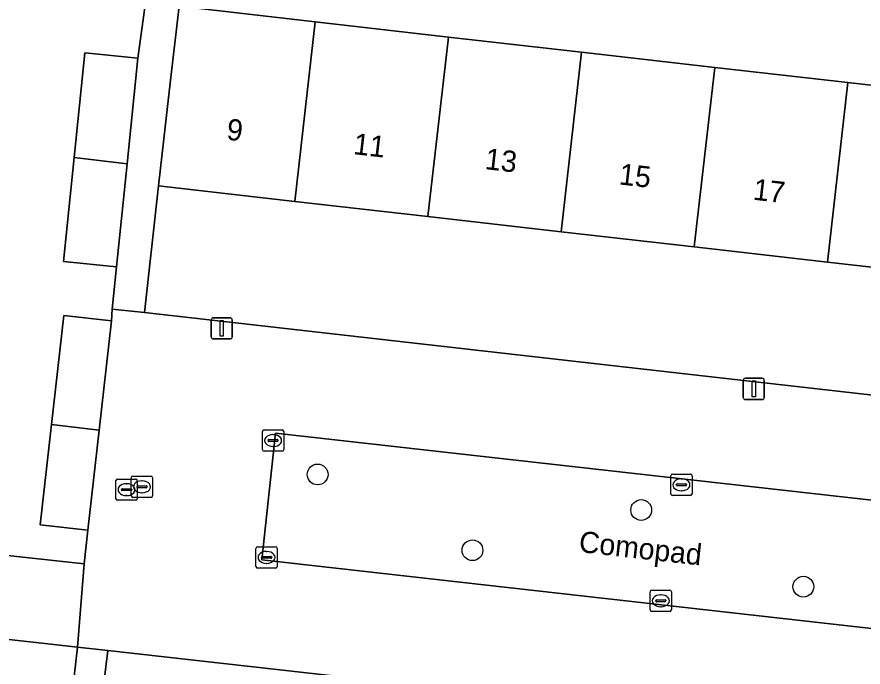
# Model space of a CAD drawing. Extents: x 162082 to 163401, y 388089 to 388636.
# Drawn here: x 162769.23 to 162809.05, y 388400.57 to 388431.17 of the extents above; entities that cross this region are included whole.
import ezdxf

# ---------------------------------------------------------------- set-up
doc = ezdxf.new("R2010")
doc.units = 0
for name, color, linetype in [('IMGEO_Boom', 7, 'Continuous'), ('IMGEO_Brandkraan', 7, 'Continuous'), ('IMGEO_Erf', 7, 'Continuous'), ('IMGEO_Kolk', 7, 'Continuous'), ('IMGEO_Lichtmast', 7, 'Continuous'), ('IMGEO_Openbare_ruimte_label', 7, 'Continuous'), ('IMGEO_Pand', 7, 'Continuous'), ('IMGEO_Pand_nummerreeks', 7, 'Continuous'), ('IMGEO_Parkeervlak_open', 7, 'Continuous'), ('IMGEO_Rijbaan_lokaal_open', 7, 'Continuous'), ('IMGEO_Rioolput', 7, 'Continuous'), ('IMGEO_Voetpad_open', 7, 'Continuous')]:
    doc.layers.add(name, color=color, linetype=linetype)

msp = doc.modelspace()

# ---------------------------------------------------------------- linework, layer by layer
at = {"layer": 'IMGEO_Boom'}
for centre in [(162783.383, 388409.636), (162798.612, 388407.961), (162790.671, 388406.069), (162806.242, 388404.354)]:
    msp.add_circle(centre, 0.489, dxfattribs=at)
at = {"layer": 'IMGEO_Brandkraan'}
for p, q in [((162773.891, 388408.494), (162773.891, 388409.346)), ((162773.966, 388409.42), (162774.818, 388409.42)), ((162774.379, 388409.2), (162774.404, 388409.2)), ((162774.892, 388409.346), (162774.892, 388408.494)), ((162774.15, 388408.914), (162774.15, 388408.926)), ((162774.588, 388408.877), (162774.19, 388408.877)), ((162774.193, 388408.963), (162774.591, 388408.963)), ((162774.634, 388408.926), (162774.634, 388408.914)), ((162774.818, 388408.42), (162773.966, 388408.42)), ((162774.402, 388408.64), (162774.377, 388408.64))]:
    msp.add_line(p, q, dxfattribs=at)
for points in [[(162773.891, 388408.494), (162773.891, 388409.346)], [(162773.966, 388409.42), (162774.818, 388409.42)], [(162774.892, 388409.346), (162774.892, 388408.494)], [(162774.818, 388408.42), (162773.966, 388408.42)]]:
    msp.add_lwpolyline(points, dxfattribs=at)
for centre, radius, start, end in [((162773.968, 388409.344), 0.0765, 91.552, 178.448), ((162773.968, 388409.344), 0.0765, 91.552, 178.448), ((162774.816, 388409.344), 0.0765, 1.552, 88.448), ((162774.816, 388409.344), 0.0765, 1.552, 88.448), ((162774.19, 388408.923), 0.0403, 85.8775, 175.7526), ((162774.187, 388408.913), 0.0366, 178.938, 274.7102), ((162774.591, 388408.92), 0.043, 264.8664, 352.4533), ((162774.595, 388408.925), 0.0386, 1.7309, 96.639), ((162773.968, 388408.496), 0.0765, 181.552, 268.448), ((162773.968, 388408.496), 0.0765, 181.552, 268.448), ((162774.816, 388408.496), 0.0765, 271.552, 358.448), ((162774.816, 388408.496), 0.0765, 271.552, 358.448)]:
    msp.add_arc(centre, radius, start, end, dxfattribs=at)
for centre, major_axis, ratio, start_param, end_param in [((162774.378, 388408.92), (-0.387, 0.002), 0.722429, 4.712389, 7.853982), ((162774.403, 388408.92), (-0.39, 0.002), 0.717154, 1.570796, 4.712389)]:
    msp.add_ellipse(centre, major_axis=major_axis, ratio=ratio, start_param=start_param, end_param=end_param, dxfattribs=at)
at = {"layer": 'IMGEO_Erf'}
for points in [[(162763.163, 388406.44), (162772.4, 388405.427), (162772.564, 388407.015), (162770.323, 388407.27), (162770.861, 388411.988), (162771.446, 388417.122), (162773.687, 388416.866), (162773.715, 388417.421), (162773.919, 388419.399), (162771.427, 388419.654), (162771.928, 388424.55), (162772.432, 388429.482), (162774.924, 388429.227), (162775.295, 388431.967), (162772.803, 388432.222), (162773.318, 388437.258), (162773.808, 388442.05), (162776.3, 388441.795), (162776.458, 388443.342), (162768.556, 388444.288)], [(162776.864, 388431.665), (162783.275, 388430.934), (162789.54, 388430.219), (162795.806, 388429.505), (162802.071, 388428.79), (162808.337, 388428.076), (162814.602, 388427.361), (162816.053, 388427.196), (162821.02, 388426.63), (162820.057, 388418.183), (162813.639, 388418.915), (162807.374, 388419.629), (162801.108, 388420.344), (162794.843, 388421.058), (162788.577, 388421.773), (162782.312, 388422.487), (162775.901, 388423.218), (162775.234, 388417.249), (162821.398, 388412.02), (162823.583, 388431.396)], [(162770.21, 388385.113), (162772.078, 388401.51), (162747.689, 388404.244), (162747.574, 388403.217), (162747.214, 388399.988)]]:
    msp.add_lwpolyline(points, dxfattribs=at)
msp.add_lwpolyline([(162808.779, 388397.395), (162803.622, 388397.973), (162798.904, 388398.502), (162773.511, 388401.349), (162773.156, 388398.399), (162779.582, 388397.69), (162785.861, 388396.996), (162792.14, 388396.303), (162798.572, 388395.593), (162798.438, 388394.415), (162803.171, 388393.892), (162804.333, 388393.764), (162808.347, 388393.304)], close=True, dxfattribs=at)
at = {"layer": 'IMGEO_Kolk'}
for p, q in [((162780.789, 388410.806), (162780.789, 388411.658)), ((162780.864, 388411.732), (162781.716, 388411.732)), ((162781.277, 388411.512), (162781.302, 388411.512)), ((162781.79, 388411.658), (162781.79, 388410.806)), ((162781.048, 388411.226), (162781.048, 388411.238)), ((162781.486, 388411.189), (162781.088, 388411.189)), ((162781.091, 388411.275), (162781.489, 388411.275)), ((162781.532, 388411.238), (162781.532, 388411.226)), ((162781.716, 388410.732), (162780.864, 388410.732)), ((162781.3, 388410.952), (162781.275, 388410.952)), ((162800.003, 388408.724), (162800.003, 388409.576)), ((162800.078, 388409.65), (162800.93, 388409.65)), ((162801.004, 388409.576), (162801.004, 388408.724)), ((162800.262, 388409.144), (162800.262, 388409.156)), ((162800.7, 388409.107), (162800.302, 388409.107)), ((162800.305, 388409.193), (162800.703, 388409.193)), ((162800.491, 388409.43), (162800.516, 388409.43)), ((162800.746, 388409.156), (162800.746, 388409.144)), ((162800.514, 388408.87), (162800.489, 388408.87)), ((162800.93, 388408.65), (162800.078, 388408.65)), ((162780.479, 388405.306), (162780.479, 388406.158)), ((162780.554, 388406.232), (162781.406, 388406.232)), ((162780.967, 388406.012), (162780.992, 388406.012)), ((162781.48, 388406.158), (162781.48, 388405.306)), ((162780.738, 388405.726), (162780.738, 388405.738)), ((162781.176, 388405.689), (162780.778, 388405.689)), ((162780.781, 388405.775), (162781.179, 388405.775)), ((162781.222, 388405.738), (162781.222, 388405.726)), ((162781.406, 388405.232), (162780.554, 388405.232)), ((162780.99, 388405.452), (162780.965, 388405.452)), ((162799.033, 388403.265), (162799.033, 388404.117)), ((162799.108, 388404.191), (162799.96, 388404.191)), ((162799.521, 388403.971), (162799.546, 388403.971)), ((162800.034, 388404.117), (162800.034, 388403.265)), ((162799.292, 388403.685), (162799.292, 388403.697)), ((162799.73, 388403.648), (162799.332, 388403.648)), ((162799.335, 388403.734), (162799.733, 388403.734)), ((162799.776, 388403.697), (162799.776, 388403.685)), ((162799.96, 388403.191), (162799.108, 388403.191)), ((162799.544, 388403.411), (162799.519, 388403.411))]:
    msp.add_line(p, q, dxfattribs=at)
for points in [[(162780.789, 388410.806), (162780.789, 388411.658)], [(162780.864, 388411.732), (162781.716, 388411.732)], [(162781.79, 388411.658), (162781.79, 388410.806)], [(162781.716, 388410.732), (162780.864, 388410.732)], [(162800.003, 388408.724), (162800.003, 388409.576)], [(162800.078, 388409.65), (162800.93, 388409.65)], [(162801.004, 388409.576), (162801.004, 388408.724)], [(162800.93, 388408.65), (162800.078, 388408.65)], [(162780.479, 388405.306), (162780.479, 388406.158)], [(162780.554, 388406.232), (162781.406, 388406.232)], [(162781.48, 388406.158), (162781.48, 388405.306)], [(162781.406, 388405.232), (162780.554, 388405.232)], [(162799.033, 388403.265), (162799.033, 388404.117)], [(162799.108, 388404.191), (162799.96, 388404.191)], [(162800.034, 388404.117), (162800.034, 388403.265)], [(162799.96, 388403.191), (162799.108, 388403.191)]]:
    msp.add_lwpolyline(points, dxfattribs=at)
for centre, radius, start, end in [((162780.866, 388411.656), 0.0765, 91.552, 178.448), ((162780.866, 388411.656), 0.0765, 91.552, 178.448), ((162781.714, 388411.656), 0.0765, 1.552, 88.448), ((162781.714, 388411.656), 0.0765, 1.552, 88.448), ((162781.088, 388411.235), 0.0403, 85.8775, 175.7526), ((162781.085, 388411.225), 0.0366, 178.938, 274.7102), ((162781.489, 388411.232), 0.043, 264.8664, 352.4533), ((162781.493, 388411.237), 0.0386, 1.7309, 96.639), ((162780.866, 388410.808), 0.0765, 181.552, 268.448), ((162780.866, 388410.808), 0.0765, 181.552, 268.448), ((162781.714, 388410.808), 0.0765, 271.552, 358.448), ((162781.714, 388410.808), 0.0765, 271.552, 358.448), ((162800.08, 388409.574), 0.0765, 91.552, 178.448), ((162800.08, 388409.574), 0.0765, 91.552, 178.448), ((162800.928, 388409.574), 0.0765, 1.552, 88.448), ((162800.928, 388409.574), 0.0765, 1.552, 88.448), ((162800.302, 388409.153), 0.0403, 85.8775, 175.7526), ((162800.299, 388409.143), 0.0366, 178.938, 274.7102), ((162800.703, 388409.15), 0.043, 264.8664, 352.4533), ((162800.707, 388409.155), 0.0386, 1.7309, 96.639), ((162800.08, 388408.726), 0.0765, 181.552, 268.448), ((162800.08, 388408.726), 0.0765, 181.552, 268.448), ((162800.928, 388408.726), 0.0765, 271.552, 358.448), ((162800.928, 388408.726), 0.0765, 271.552, 358.448), ((162780.556, 388406.156), 0.0765, 91.552, 178.448), ((162780.556, 388406.156), 0.0765, 91.552, 178.448), ((162781.404, 388406.156), 0.0765, 1.552, 88.448), ((162781.404, 388406.156), 0.0765, 1.552, 88.448), ((162780.778, 388405.735), 0.0403, 85.8775, 175.7526), ((162780.775, 388405.725), 0.0366, 178.938, 274.7102), ((162781.179, 388405.732), 0.043, 264.8664, 352.4533), ((162781.183, 388405.737), 0.0386, 1.7309, 96.639), ((162780.556, 388405.308), 0.0765, 181.552, 268.448), ((162780.556, 388405.308), 0.0765, 181.552, 268.448), ((162781.404, 388405.308), 0.0765, 271.552, 358.448), ((162781.404, 388405.308), 0.0765, 271.552, 358.448), ((162799.11, 388404.115), 0.0765, 91.552, 178.448), ((162799.11, 388404.115), 0.0765, 91.552, 178.448), ((162799.958, 388404.115), 0.0765, 1.552, 88.448), ((162799.958, 388404.115), 0.0765, 1.552, 88.448), ((162799.332, 388403.694), 0.0403, 85.8775, 175.7526), ((162799.329, 388403.684), 0.0366, 178.938, 274.7102), ((162799.733, 388403.691), 0.043, 264.8664, 352.4533), ((162799.737, 388403.696), 0.0386, 1.7309, 96.639), ((162799.11, 388403.267), 0.0765, 181.552, 268.448), ((162799.11, 388403.267), 0.0765, 181.552, 268.448), ((162799.958, 388403.267), 0.0765, 271.552, 358.448), ((162799.958, 388403.267), 0.0765, 271.552, 358.448)]:
    msp.add_arc(centre, radius, start, end, dxfattribs=at)
for centre, major_axis, ratio, start_param, end_param in [((162781.276, 388411.232), (-0.387, 0.002), 0.722429, 4.712389, 7.853982), ((162781.301, 388411.232), (-0.39, 0.002), 0.717154, 1.570796, 4.712389), ((162800.49, 388409.15), (-0.387, 0.002), 0.722429, 4.712389, 7.853982), ((162800.515, 388409.15), (-0.39, 0.002), 0.717154, 1.570796, 4.712389), ((162780.966, 388405.732), (-0.387, 0.002), 0.722429, 4.712389, 7.853982), ((162780.991, 388405.732), (-0.39, 0.002), 0.717154, 1.570796, 4.712389), ((162799.52, 388403.691), (-0.387, 0.002), 0.722429, 4.712389, 7.853982), ((162799.545, 388403.691), (-0.39, 0.002), 0.717154, 1.570796, 4.712389)]:
    msp.add_ellipse(centre, major_axis=major_axis, ratio=ratio, start_param=start_param, end_param=end_param, dxfattribs=at)
at = {"layer": 'IMGEO_Lichtmast'}
for p, q in [((162778.375, 388416.111), (162778.375, 388416.911)), ((162778.375, 388416.911), (162778.375, 388416.111)), ((162778.475, 388417.011), (162779.265, 388417.011)), ((162779.265, 388417.011), (162778.475, 388417.011)), ((162779.365, 388416.911), (162779.365, 388416.111)), ((162779.365, 388416.111), (162779.365, 388416.911)), ((162779.265, 388416.011), (162778.475, 388416.011)), ((162778.475, 388416.011), (162779.265, 388416.011)), ((162803.414, 388413.261), (162803.414, 388414.061)), ((162803.414, 388414.061), (162803.414, 388413.261)), ((162803.514, 388414.161), (162804.304, 388414.161)), ((162804.304, 388414.161), (162803.514, 388414.161)), ((162804.404, 388414.061), (162804.404, 388413.261)), ((162804.404, 388413.261), (162804.404, 388414.061)), ((162804.304, 388413.161), (162803.514, 388413.161)), ((162803.514, 388413.161), (162804.304, 388413.161))]:
    msp.add_line(p, q, dxfattribs=at)
for points in [[(162778.795, 388416.886), (162778.945, 388416.886), (162778.945, 388416.136), (162778.795, 388416.136), (162778.795, 388416.886)], [(162803.834, 388414.036), (162803.984, 388414.036), (162803.984, 388413.286), (162803.834, 388413.286), (162803.834, 388414.036)]]:
    msp.add_lwpolyline(points, dxfattribs=at)
for centre, start, end in [((162778.475, 388416.911), 90, 180), ((162778.475, 388416.911), 90, 180), ((162779.265, 388416.911), 0, 90), ((162779.265, 388416.911), 360, 90), ((162778.475, 388416.111), 180, 270), ((162778.475, 388416.111), 180, 270), ((162779.265, 388416.111), 270, 0), ((162779.265, 388416.111), 270, 0), ((162803.514, 388414.061), 90, 180), ((162803.514, 388414.061), 90, 180), ((162804.304, 388414.061), 0, 90), ((162804.304, 388414.061), 360, 90), ((162803.514, 388413.261), 180, 270), ((162803.514, 388413.261), 180, 270), ((162804.304, 388413.261), 270, 0), ((162804.304, 388413.261), 270, 0)]:
    msp.add_arc(centre, 0.1, start, end, dxfattribs=at)
at = {"layer": 'IMGEO_Pand'}
for points in [[(162783.275, 388430.934), (162776.864, 388431.665), (162776.467, 388428.186), (162775.901, 388423.218), (162782.312, 388422.487)], [(162783.275, 388430.934), (162782.312, 388422.487), (162788.577, 388421.773), (162789.54, 388430.219)], [(162788.577, 388421.773), (162794.843, 388421.058), (162795.806, 388429.505), (162789.54, 388430.219)], [(162771.928, 388424.55), (162774.415, 388424.254), (162774.924, 388429.227), (162772.432, 388429.482)], [(162802.071, 388428.79), (162795.806, 388429.505), (162794.843, 388421.058), (162801.108, 388420.344)], [(162802.071, 388428.79), (162801.108, 388420.344), (162807.374, 388419.629), (162808.337, 388428.076)], [(162814.602, 388427.361), (162808.337, 388428.076), (162807.374, 388419.629), (162813.639, 388418.915)], [(162771.928, 388424.55), (162771.427, 388419.654), (162773.919, 388419.399), (162774.415, 388424.254)], [(162770.861, 388411.988), (162773.101, 388411.727), (162773.687, 388416.866), (162771.446, 388417.122)], [(162770.861, 388411.988), (162770.323, 388407.27), (162772.564, 388407.015), (162773.101, 388411.727)]]:
    msp.add_lwpolyline(points, close=True, dxfattribs=at)
at = {"layer": 'IMGEO_Parkeervlak_open'}
msp.add_lwpolyline([(162820.326, 388401.167), (162820.916, 388407.138), (162781.393, 388411.586), (162780.76, 388405.619)], close=True, dxfattribs=at)
at = {"layer": 'IMGEO_Rijbaan_lokaal_open'}
for points in [[(162828.263, 388411.324), (162823.389, 388411.818), (162821.398, 388412.02), (162775.234, 388417.249), (162773.715, 388417.421), (162773.687, 388416.866), (162773.101, 388411.727), (162772.564, 388407.015), (162772.4, 388405.427), (162772.078, 388401.51), (162773.511, 388401.349), (162798.904, 388398.502), (162803.622, 388397.973), (162808.779, 388397.395), (162813.768, 388396.836), (162826.501, 388395.375)], [(162780.76, 388405.619), (162781.393, 388411.586), (162820.916, 388407.138), (162820.326, 388401.167)]]:
    msp.add_lwpolyline(points, close=True, dxfattribs=at)
at = {"layer": 'IMGEO_Rioolput'}
for p, q in [((162774.615, 388408.628), (162774.615, 388409.48)), ((162774.69, 388409.554), (162775.542, 388409.554)), ((162775.616, 388409.48), (162775.616, 388408.628)), ((162774.874, 388409.048), (162774.874, 388409.06)), ((162774.917, 388409.097), (162775.315, 388409.097)), ((162775.103, 388409.334), (162775.128, 388409.334)), ((162775.358, 388409.06), (162775.358, 388409.048)), ((162775.312, 388409.011), (162774.914, 388409.011)), ((162775.126, 388408.774), (162775.101, 388408.774)), ((162775.542, 388408.554), (162774.69, 388408.554))]:
    msp.add_line(p, q, dxfattribs=at)
for points in [[(162774.615, 388408.628), (162774.615, 388409.48)], [(162774.69, 388409.554), (162775.542, 388409.554)], [(162775.616, 388409.48), (162775.616, 388408.628)], [(162775.542, 388408.554), (162774.69, 388408.554)]]:
    msp.add_lwpolyline(points, dxfattribs=at)
for centre, radius, start, end in [((162774.692, 388409.478), 0.0765, 91.552, 178.448), ((162774.692, 388409.478), 0.0765, 91.552, 178.448), ((162775.54, 388409.478), 0.0765, 1.552, 88.448), ((162775.54, 388409.478), 0.0765, 1.552, 88.448), ((162774.914, 388409.057), 0.0403, 85.8775, 175.7526), ((162775.319, 388409.059), 0.0386, 1.7309, 96.639), ((162774.911, 388409.047), 0.0366, 178.938, 274.7102), ((162775.315, 388409.054), 0.043, 264.8664, 352.4533), ((162774.692, 388408.63), 0.0765, 181.552, 268.448), ((162774.692, 388408.63), 0.0765, 181.552, 268.448), ((162775.54, 388408.63), 0.0765, 271.552, 358.448), ((162775.54, 388408.63), 0.0765, 271.552, 358.448)]:
    msp.add_arc(centre, radius, start, end, dxfattribs=at)
for centre, major_axis, ratio, start_param, end_param in [((162775.102, 388409.054), (-0.387, 0.002), 0.722429, 4.712389, 7.853982), ((162775.127, 388409.054), (-0.39, 0.002), 0.717154, 1.570796, 4.712389)]:
    msp.add_ellipse(centre, major_axis=major_axis, ratio=ratio, start_param=start_param, end_param=end_param, dxfattribs=at)
at = {"layer": 'IMGEO_Voetpad_open'}
for points in [[(162775.295, 388431.967), (162774.924, 388429.227), (162774.415, 388424.254), (162773.919, 388419.399), (162773.715, 388417.421), (162775.234, 388417.249), (162775.901, 388423.218), (162776.467, 388428.186), (162776.864, 388431.665)], [(162773.156, 388398.399), (162773.511, 388401.349), (162772.078, 388401.51), (162770.21, 388385.113)]]:
    msp.add_lwpolyline(points, dxfattribs=at)
msp.add_lwpolyline([(162772.4, 388405.427), (162763.163, 388406.44), (162753.263, 388407.524), (162748.108, 388408.183), (162746.972, 388408.503), (162745.123, 388408.74), (162744.551, 388403.561), (162747.574, 388403.217), (162747.689, 388404.244), (162772.078, 388401.51)], close=True, dxfattribs=at)

# ---------------------------------------------------------------- texts
at = {"layer": 'IMGEO_Openbare_ruimte_label'}
msp.add_text('Comopad', height=1, rotation=353.6851, dxfattribs=at).set_placement((162795.644, 388405.99))
at = {"layer": 'IMGEO_Pand_nummerreeks'}
for s, p in [('9', (162779.067, 388425.393)), ('11', (162785.032, 388424.712)), ('13', (162791.226, 388424.006)), ('15', (162797.534, 388423.287)), ('17', (162803.842, 388422.568))]:
    msp.add_text(s, height=1, rotation=353.4948, dxfattribs=at).set_placement(p)

doc.saveas('drawing.dxf')
